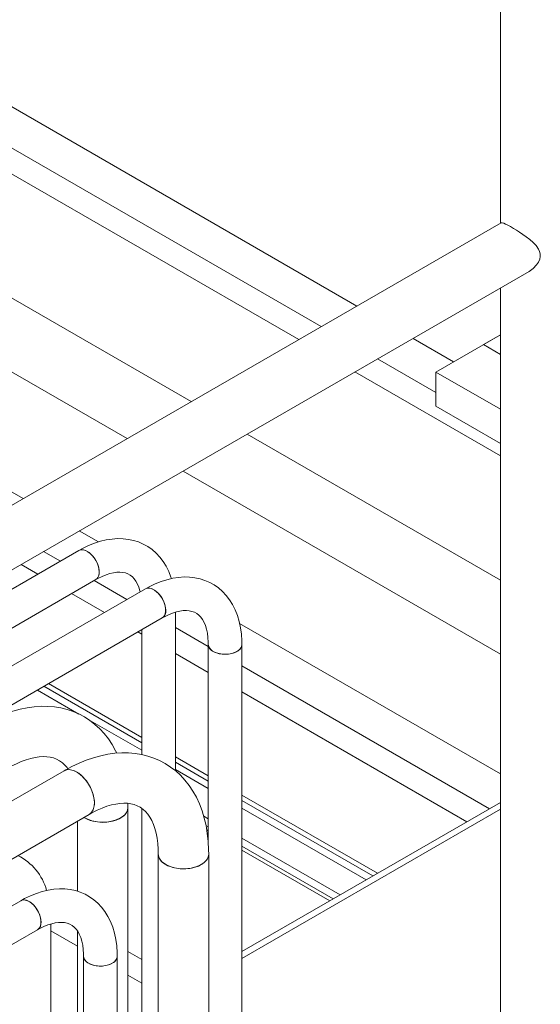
# Model space of a CAD drawing. Header units: millimetres. Extents: x 525 to 29324, y 175 to 20618.
# Tile 526 of 588: x 25997 to 26307, y 14671 to 15258. Entities that reach past the tile are written whole.
import ezdxf

# ---------------------------------------------------------------- set-up
doc = ezdxf.new("R2010")
doc.units = ezdxf.units.MM
doc.linetypes.add('SLD-Continua', pattern=[0])

msp = doc.modelspace()

# ---------------------------------------------------------------- linework, layer by layer
at = {"color": 7, "linetype": 'SLD-Continua', "lineweight": 18, "ltscale": 35}
for p, q in [((26283.18, 15501.31), (26283.18, 15136.61)), ((26197.76, 15087.32), (25881.81, 15269.66)), ((26176.55, 15075.07), (25860.6, 15257.42)), ((26176.55, 15075.07), (25860.6, 15257.42)), ((26176.55, 15075.07), (25860.6, 15257.42)), ((26176.55, 15075.07), (25860.6, 15257.42)), ((26176.55, 15075.07), (25860.6, 15257.42)), ((26176.55, 15075.07), (25860.6, 15257.42)), ((26176.55, 15075.07), (25860.6, 15257.42)), ((26176.55, 15075.07), (25860.6, 15257.42)), ((26163.11, 15067.31), (25963.67, 15182.42)), ((26163.11, 15067.31), (25963.67, 15182.42)), ((26163.11, 15067.31), (25963.67, 15182.42)), ((26163.11, 15067.31), (25963.67, 15182.42)), ((26163.11, 15067.31), (25963.67, 15182.42)), ((26163.11, 15067.31), (25963.67, 15182.42)), ((26163.11, 15067.31), (25963.67, 15182.42)), ((26163.11, 15067.31), (25963.67, 15182.42)), ((26283.56, 15136.83), (25712.51, 14807.26)), ((25712.51, 14768.69), (26300.26, 15107.91)), ((26099.02, 15030.33), (25963.67, 15108.45)), ((26099.02, 15030.33), (25963.67, 15108.45)), ((26099.02, 15030.33), (25963.67, 15108.45)), ((26099.02, 15030.33), (25963.67, 15108.45)), ((26099.02, 15030.33), (25963.67, 15108.45)), ((26099.02, 15030.33), (25963.67, 15108.45)), ((26099.02, 15030.33), (25963.67, 15108.45)), ((26099.02, 15030.33), (25963.67, 15108.45)), ((26099.02, 15030.33), (25963.67, 15108.45)), ((26283.18, 15098.05), (26283.18, 14652.58)), ((26255.34, 15054.08), (26231.17, 15068.03)), ((26283.18, 15070.15), (26244.74, 15047.97)), ((26283.18, 15070.15), (26244.74, 15047.97)), ((26283.18, 15070.15), (26244.74, 15047.97)), ((26283.18, 15070.15), (26244.74, 15047.97)), ((26283.18, 15070.15), (26244.74, 15047.97)), ((26283.18, 15070.15), (26244.74, 15047.97)), ((26283.18, 15070.15), (26244.74, 15047.97)), ((26283.18, 15070.15), (26244.74, 15047.97)), ((26283.18, 15070.15), (26273.03, 15064.29)), ((26060.83, 15008.29), (25963.67, 15064.36)), ((26060.83, 15008.29), (25963.67, 15064.36)), ((26060.83, 15008.29), (25963.67, 15064.36)), ((26060.83, 15008.29), (25963.67, 15064.36)), ((26060.83, 15008.29), (25963.67, 15064.36)), ((26060.83, 15008.29), (25963.67, 15064.36)), ((26060.83, 15008.29), (25963.67, 15064.36)), ((26060.83, 15008.29), (25963.67, 15064.36)), ((26060.83, 15008.29), (25963.67, 15064.36)), ((26283.18, 15058.43), (26273.03, 15064.29)), ((26244.74, 15035.71), (26209.96, 15055.79)), ((26244.74, 15035.71), (26209.96, 15055.79)), ((26244.74, 15035.71), (26209.96, 15055.79)), ((26244.74, 15035.71), (26209.96, 15055.79)), ((26244.74, 15035.71), (26209.96, 15055.79)), ((26244.74, 15035.71), (26209.96, 15055.79)), ((26244.74, 15035.71), (26209.96, 15055.79)), ((26244.74, 15035.71), (26209.96, 15055.79)), ((26283.18, 14998.02), (26196.52, 15048.03)), ((26283.18, 14998.02), (26196.52, 15048.03)), ((26283.18, 14998.02), (26196.52, 15048.03)), ((26283.18, 14998.02), (26196.52, 15048.03)), ((26283.18, 14998.02), (26196.52, 15048.03)), ((26283.18, 14998.02), (26196.52, 15048.03)), ((26283.18, 14998.02), (26196.52, 15048.03)), ((26283.18, 14998.02), (26196.52, 15048.03)), ((26244.74, 15047.97), (26283.18, 15025.79)), ((26244.74, 15047.97), (26244.74, 15027.55)), ((26244.74, 15047.97), (26283.18, 15025.79)), ((26244.74, 15047.97), (26244.74, 15027.55)), ((26244.74, 15047.97), (26283.18, 15025.79)), ((26244.74, 15047.97), (26244.74, 15027.55)), ((26244.74, 15047.97), (26283.18, 15025.79)), ((26244.74, 15047.97), (26244.74, 15027.55)), ((26244.74, 15047.97), (26283.18, 15025.79)), ((26244.74, 15047.97), (26244.74, 15027.55)), ((26244.74, 15047.97), (26283.18, 15025.79)), ((26244.74, 15047.97), (26244.74, 15027.55)), ((26244.74, 15047.97), (26283.18, 15025.79)), ((26244.74, 15047.97), (26244.74, 15027.55)), ((26244.74, 15047.97), (26283.18, 15025.79)), ((26244.74, 15047.97), (26244.74, 15027.55)), ((25998.96, 14972.58), (25901.8, 15028.65)), ((26244.74, 15027.55), (26283.18, 15005.37)), ((26244.74, 15027.55), (26283.18, 15005.37)), ((26244.74, 15027.55), (26283.18, 15005.37)), ((26244.74, 15027.55), (26283.18, 15005.37)), ((26244.74, 15027.55), (26283.18, 15005.37)), ((26244.74, 15027.55), (26283.18, 15005.37)), ((26244.74, 15027.55), (26283.18, 15005.37)), ((26244.74, 15027.55), (26283.18, 15005.37)), ((26283.18, 14924.05), (26132.43, 15011.05)), ((26283.18, 14924.05), (26132.43, 15011.05)), ((26283.18, 14924.05), (26132.43, 15011.05)), ((26283.18, 14924.05), (26132.43, 15011.05)), ((26283.18, 14924.05), (26132.43, 15011.05)), ((26283.18, 14924.05), (26132.43, 15011.05)), ((26283.18, 14924.05), (26132.43, 15011.05)), ((26283.18, 14924.05), (26132.43, 15011.05)), ((26283.18, 14924.05), (26132.43, 15011.05)), ((26283.18, 14879.96), (26094.24, 14989)), ((26283.18, 14879.96), (26094.24, 14989)), ((26283.18, 14879.96), (26094.24, 14989)), ((26283.18, 14879.96), (26094.24, 14989)), ((26283.18, 14879.96), (26094.24, 14989)), ((26283.18, 14879.96), (26094.24, 14989)), ((26283.18, 14879.96), (26094.24, 14989)), ((26283.18, 14879.96), (26094.24, 14989)), ((26283.18, 14879.96), (26094.24, 14989)), ((26043.78, 14946.71), (26032.37, 14953.29)), ((26032.21, 14941.61), (25245.91, 14487.8)), ((26021.2, 14935.25), (26011.15, 14941.05)), ((26021.2, 14935.25), (26011.15, 14941.05)), ((26021.2, 14935.25), (26011.15, 14941.05)), ((26021.2, 14935.25), (26011.15, 14941.05)), ((26021.2, 14935.25), (26011.15, 14941.05)), ((26021.2, 14935.25), (26011.15, 14941.05)), ((26021.2, 14935.25), (26011.15, 14941.05)), ((26021.2, 14935.25), (26011.15, 14941.05)), ((26007.76, 14927.49), (25997.71, 14933.29)), ((26007.76, 14927.49), (25997.71, 14933.29)), ((26007.76, 14927.49), (25997.71, 14933.29)), ((26007.76, 14927.49), (25997.71, 14933.29)), ((26007.76, 14927.49), (25997.71, 14933.29)), ((26007.76, 14927.49), (25997.71, 14933.29)), ((26007.76, 14927.49), (25997.71, 14933.29)), ((26007.76, 14927.49), (25997.71, 14933.29)), ((25265.92, 14476.25), (26042.21, 14924.28)), ((26071.81, 14918.75), (25285.51, 14464.94)), ((26060.8, 14912.4), (26041.21, 14923.71)), ((26060.8, 14912.4), (26041.21, 14923.71)), ((26060.8, 14912.4), (26041.21, 14923.71)), ((26060.8, 14912.4), (26041.21, 14923.71)), ((26060.8, 14912.4), (26041.21, 14923.71)), ((26060.8, 14912.4), (26041.21, 14923.71)), ((26060.8, 14912.4), (26041.21, 14923.71)), ((26060.8, 14912.4), (26041.21, 14923.71)), ((26047.36, 14904.64), (26027.77, 14915.95)), ((26047.36, 14904.64), (26027.77, 14915.95)), ((26047.36, 14904.64), (26027.77, 14915.95)), ((26047.36, 14904.64), (26027.77, 14915.95)), ((26047.36, 14904.64), (26027.77, 14915.95)), ((26047.36, 14904.64), (26027.77, 14915.95)), ((26047.36, 14904.64), (26027.77, 14915.95)), ((26047.36, 14904.64), (26027.77, 14915.95)), ((25296.51, 14448.2), (26081.8, 14901.43)), ((26089.63, 14810.45), (26089.63, 14904.87)), ((26109.23, 14884.45), (26089.63, 14895.76)), ((26109.23, 14884.45), (26089.63, 14895.76)), ((26109.23, 14884.45), (26089.63, 14895.76)), ((26109.23, 14884.45), (26089.63, 14895.76)), ((26109.23, 14884.45), (26089.63, 14895.76)), ((26109.23, 14884.45), (26089.63, 14895.76)), ((26109.23, 14884.45), (26089.63, 14895.76)), ((26109.23, 14884.45), (26089.63, 14895.76)), ((26283.18, 14808.54), (26127.87, 14898.18)), ((26069.63, 14891.78), (26067.36, 14893.09)), ((26069.63, 14891.78), (26067.36, 14893.09)), ((26069.63, 14891.78), (26067.36, 14893.09)), ((26069.63, 14891.78), (26067.36, 14893.09)), ((26069.63, 14891.78), (26067.36, 14893.09)), ((26069.63, 14891.78), (26067.36, 14893.09)), ((26069.63, 14891.78), (26067.36, 14893.09)), ((26069.63, 14891.78), (26067.36, 14893.09)), ((26069.63, 14894.41), (26069.63, 14820.04)), ((26109.23, 14885.58), (26109.23, 14767.32)), ((26129.23, 14371.09), (26129.23, 14885.58)), ((26109.23, 14868.93), (26089.63, 14880.24)), ((26109.23, 14868.93), (26089.63, 14880.24)), ((26109.23, 14868.93), (26089.63, 14880.24)), ((26109.23, 14868.93), (26089.63, 14880.24)), ((26109.23, 14868.93), (26089.63, 14880.24)), ((26109.23, 14868.93), (26089.63, 14880.24)), ((26109.23, 14868.93), (26089.63, 14880.24)), ((26109.23, 14868.93), (26089.63, 14880.24)), ((26276.69, 14787.8), (26129.23, 14872.9)), ((26276.69, 14787.8), (26129.23, 14872.9)), ((26276.69, 14787.8), (26129.23, 14872.9)), ((26276.69, 14787.8), (26129.23, 14872.9)), ((26276.69, 14787.8), (26129.23, 14872.9)), ((26276.69, 14787.8), (26129.23, 14872.9)), ((26276.69, 14787.8), (26129.23, 14872.9)), ((26276.69, 14787.8), (26129.23, 14872.9)), ((26011.34, 14860.76), (26069.63, 14827.12)), ((26069.63, 14830.32), (26014.11, 14862.36)), ((26069.63, 14830.32), (26014.11, 14862.36)), ((26069.63, 14830.32), (26014.11, 14862.36)), ((26069.63, 14830.32), (26014.11, 14862.36)), ((26069.63, 14830.32), (26014.11, 14862.36)), ((26069.63, 14830.32), (26014.11, 14862.36)), ((26069.63, 14830.32), (26014.11, 14862.36)), ((26069.63, 14830.32), (26014.11, 14862.36)), ((26069.63, 14830.32), (26014.11, 14862.36)), ((26032.2, 14844.22), (26007.44, 14858.51)), ((26032.2, 14844.22), (26007.44, 14858.51)), ((26032.2, 14844.22), (26007.44, 14858.51)), ((26032.2, 14844.22), (26007.44, 14858.51)), ((26032.2, 14844.22), (26007.44, 14858.51)), ((26032.2, 14844.22), (26007.44, 14858.51)), ((26032.2, 14844.22), (26007.44, 14858.51)), ((26032.2, 14844.22), (26007.44, 14858.51)), ((26263.25, 14780.04), (26129.23, 14857.39)), ((26263.25, 14780.04), (26129.23, 14857.39)), ((26263.25, 14780.04), (26129.23, 14857.39)), ((26263.25, 14780.04), (26129.23, 14857.39)), ((26263.25, 14780.04), (26129.23, 14857.39)), ((26263.25, 14780.04), (26129.23, 14857.39)), ((26263.25, 14780.04), (26129.23, 14857.39)), ((26263.25, 14780.04), (26129.23, 14857.39)), ((26069.63, 14822.61), (26037.78, 14841)), ((26069.63, 14822.61), (26037.78, 14841)), ((26069.63, 14822.61), (26037.78, 14841)), ((26069.63, 14822.61), (26037.78, 14841)), ((26069.63, 14822.61), (26037.78, 14841)), ((26069.63, 14822.61), (26037.78, 14841)), ((26069.63, 14822.61), (26037.78, 14841)), ((26069.63, 14822.61), (26037.78, 14841)), ((26109.23, 14807.46), (26089.63, 14818.78)), ((26109.23, 14807.46), (26089.63, 14818.78)), ((26109.23, 14807.46), (26089.63, 14818.78)), ((26109.23, 14807.46), (26089.63, 14818.78)), ((26109.23, 14807.46), (26089.63, 14818.78)), ((26109.23, 14807.46), (26089.63, 14818.78)), ((26109.23, 14807.46), (26089.63, 14818.78)), ((26109.23, 14807.46), (26089.63, 14818.78)), ((26109.23, 14807.46), (26089.63, 14818.78)), ((26089.63, 14815.58), (26109.23, 14804.27)), ((26023.35, 14810.41), (25298.54, 14392.09)), ((26109.23, 14799.76), (26089.63, 14811.07)), ((26109.23, 14799.76), (26089.63, 14811.07)), ((26109.23, 14799.76), (26089.63, 14811.07)), ((26109.23, 14799.76), (26089.63, 14811.07)), ((26109.23, 14799.76), (26089.63, 14811.07)), ((26109.23, 14799.76), (26089.63, 14811.07)), ((26109.23, 14799.76), (26089.63, 14811.07)), ((26109.23, 14799.76), (26089.63, 14811.07)), ((26210, 14749.31), (26129.23, 14795.92)), ((26210, 14749.31), (26129.23, 14795.92)), ((26210, 14749.31), (26129.23, 14795.92)), ((26210, 14749.31), (26129.23, 14795.92)), ((26210, 14749.31), (26129.23, 14795.92)), ((26210, 14749.31), (26129.23, 14795.92)), ((26210, 14749.31), (26129.23, 14795.92)), ((26210, 14749.31), (26129.23, 14795.92)), ((26210, 14749.31), (26129.23, 14795.92)), ((26061.4, 14788.4), (26061.37, 14790.98)), ((26129.23, 14792.73), (26207.23, 14747.71)), ((26129.23, 14702.7), (26283.18, 14791.54)), ((25313.48, 14366.08), (26038.34, 14784.42)), ((26061.4, 14447.88), (26061.4, 14788.4)), ((26069.63, 14787.99), (26069.63, 14443.13)), ((26203.32, 14745.45), (26129.23, 14788.21)), ((26203.32, 14745.45), (26129.23, 14788.21)), ((26203.32, 14745.45), (26129.23, 14788.21)), ((26203.32, 14745.45), (26129.23, 14788.21)), ((26203.32, 14745.45), (26129.23, 14788.21)), ((26203.32, 14745.45), (26129.23, 14788.21)), ((26203.32, 14745.45), (26129.23, 14788.21)), ((26203.32, 14745.45), (26129.23, 14788.21)), ((26129.23, 14698.61), (26283.18, 14787.46)), ((26031.4, 14780.42), (26031.4, 14738.6)), ((26109.23, 14781.7), (26106.51, 14783.28)), ((26109.23, 14781.7), (26106.51, 14783.28)), ((26109.23, 14781.7), (26106.51, 14783.28)), ((26109.23, 14781.7), (26106.51, 14783.28)), ((26109.23, 14781.7), (26106.51, 14783.28)), ((26109.23, 14781.7), (26106.51, 14783.28)), ((26109.23, 14781.7), (26106.51, 14783.28)), ((26109.23, 14781.7), (26106.51, 14783.28)), ((26109.23, 14777.02), (26107.85, 14777.82)), ((26109.23, 14777.02), (26107.85, 14777.82)), ((26109.23, 14777.02), (26107.85, 14777.82)), ((26109.23, 14777.02), (26107.85, 14777.82)), ((26109.23, 14777.02), (26107.85, 14777.82)), ((26109.23, 14777.02), (26107.85, 14777.82)), ((26109.23, 14777.02), (26107.85, 14777.82)), ((26109.23, 14777.02), (26107.85, 14777.82)), ((26109.23, 14774.61), (26108.31, 14775.14)), ((26109.23, 14774.61), (26108.31, 14775.14)), ((26109.23, 14774.61), (26108.31, 14775.14)), ((26109.23, 14774.61), (26108.31, 14775.14)), ((26109.23, 14774.61), (26108.31, 14775.14)), ((26109.23, 14774.61), (26108.31, 14775.14)), ((26109.23, 14774.61), (26108.31, 14775.14)), ((26109.23, 14774.61), (26108.31, 14775.14)), ((26187.68, 14736.43), (26129.23, 14770.16)), ((26187.68, 14736.43), (26129.23, 14770.16)), ((26187.68, 14736.43), (26129.23, 14770.16)), ((26187.68, 14736.43), (26129.23, 14770.16)), ((26187.68, 14736.43), (26129.23, 14770.16)), ((26187.68, 14736.43), (26129.23, 14770.16)), ((26187.68, 14736.43), (26129.23, 14770.16)), ((26187.68, 14736.43), (26129.23, 14770.16)), ((26079.48, 14760.65), (26079.48, 14437.44)), ((26109.48, 14313.95), (26109.48, 14760.65)), ((26183.62, 14734.09), (26129.23, 14765.48)), ((26183.62, 14734.09), (26129.23, 14765.48)), ((26183.62, 14734.09), (26129.23, 14765.48)), ((26183.62, 14734.09), (26129.23, 14765.48)), ((26183.62, 14734.09), (26129.23, 14765.48)), ((26183.62, 14734.09), (26129.23, 14765.48)), ((26183.62, 14734.09), (26129.23, 14765.48)), ((26183.62, 14734.09), (26129.23, 14765.48)), ((26181.53, 14732.88), (26129.23, 14763.06)), ((26181.53, 14732.88), (26129.23, 14763.06)), ((26181.53, 14732.88), (26129.23, 14763.06)), ((26181.53, 14732.88), (26129.23, 14763.06)), ((26181.53, 14732.88), (26129.23, 14763.06)), ((26181.53, 14732.88), (26129.23, 14763.06)), ((26181.53, 14732.88), (26129.23, 14763.06)), ((26181.53, 14732.88), (26129.23, 14763.06)), ((25997.56, 14732.99), (25959.36, 14710.94)), ((26015.39, 14474.44), (26015.39, 14719.11)), ((25969.2, 14693.53), (26007.56, 14715.67)), ((26031.4, 14705.85), (26015.39, 14715.09)), ((26031.4, 14705.85), (26015.39, 14715.09)), ((26031.4, 14705.85), (26015.39, 14715.09)), ((26031.4, 14705.85), (26015.39, 14715.09)), ((26031.4, 14705.85), (26015.39, 14715.09)), ((26031.4, 14705.85), (26015.39, 14715.09)), ((26031.4, 14705.85), (26015.39, 14715.09)), ((26031.4, 14705.85), (26015.39, 14715.09)), ((26031.4, 14714.86), (26031.4, 14465.2)), ((26069.63, 14697.93), (26061.4, 14702.69)), ((26069.63, 14697.93), (26061.4, 14702.69)), ((26069.63, 14697.93), (26061.4, 14702.69)), ((26069.63, 14697.93), (26061.4, 14702.69)), ((26069.63, 14697.93), (26061.4, 14702.69)), ((26069.63, 14697.93), (26061.4, 14702.69)), ((26069.63, 14697.93), (26061.4, 14702.69)), ((26069.63, 14697.93), (26061.4, 14702.69)), ((26034.99, 14699.82), (26034.99, 14463.13)), ((26054.99, 14451.58), (26054.99, 14699.82)), ((26069.63, 14683.78), (26061.4, 14688.53)), ((26069.63, 14683.78), (26061.4, 14688.53)), ((26069.63, 14683.78), (26061.4, 14688.53)), ((26069.63, 14683.78), (26061.4, 14688.53)), ((26069.63, 14683.78), (26061.4, 14688.53)), ((26069.63, 14683.78), (26061.4, 14688.53)), ((26069.63, 14683.78), (26061.4, 14688.53)), ((26069.63, 14683.78), (26061.4, 14688.53))]:
    msp.add_line(p, q, dxfattribs=at)
at = {"color": 7, "linetype": 'SLD-Continua', "lineweight": 18, "ltscale": 35, "flags": 128}
for points in [[(26283.58, 15136.81), (26284.14, 15136.92), (26285.25, 15136.62), (26286.3, 15136.16), (26287.65, 15135.48), (26289.2, 15134.62), (26290.99, 15133.56), (26292.73, 15132.48), (26294.57, 15131.29), (26296.52, 15129.97), (26298.46, 15128.58), (26300.63, 15126.89), (26302.67, 15125.12), (26304.44, 15123.27), (26305.88, 15121.25), (26306.53, 15119.85), (26306.91, 15118.34), (26306.94, 15116.81), (26306.62, 15115.22), (26305.87, 15113.46), (26304.75, 15111.77), (26302.74, 15109.68), (26300.33, 15107.95), (26300.25, 15107.91)], [(26087.23, 14924.89), (26086.96, 14925.78), (26085.65, 14929.14), (26084.1, 14932.27), (26082.31, 14935.15), (26080.3, 14937.77), (26078.1, 14940.12), (26075.72, 14942.19), (26073.18, 14943.98), (26070.48, 14945.49), (26067.66, 14946.71), (26064.71, 14947.64), (26061.66, 14948.29), (26058.5, 14948.65), (26055.25, 14948.71), (26051.91, 14948.48), (26048.5, 14947.95), (26045.02, 14947.11), (26041.5, 14945.98), (26037.96, 14944.54), (26034.42, 14942.82), (26032.21, 14941.61)], [(26032.21, 14941.61), (26033.11, 14941.96), (26034.27, 14942.07), (26035.54, 14941.84), (26036.87, 14941.3), (26038.21, 14940.45), (26039.52, 14939.33), (26040.74, 14937.98), (26041.84, 14936.44), (26042.77, 14934.78), (26043.49, 14933.06), (26043.99, 14931.33), (26044.25, 14929.66), (26044.25, 14928.11), (26043.99, 14926.73), (26043.49, 14925.58), (26042.77, 14924.69), (26042.21, 14924.28)], [(26032.21, 14941.61), (26032.58, 14941.79), (26033.67, 14942.06), (26034.9, 14942), (26036.2, 14941.61), (26037.54, 14940.91), (26038.88, 14939.92), (26040.15, 14938.68), (26041.31, 14937.23), (26042.33, 14935.63), (26043.16, 14933.93), (26043.77, 14932.19), (26044.15, 14930.48), (26044.28, 14928.86)], [(26042.21, 14924.28), (26043.53, 14925.02), (26046, 14926.23), (26048.38, 14927.2), (26050.65, 14927.92), (26052.78, 14928.4), (26054.76, 14928.66), (26056.6, 14928.72), (26058.29, 14928.57), (26059.85, 14928.24), (26061.34, 14927.7), (26062.78, 14926.89), (26064.05, 14925.88), (26065.15, 14924.71), (26066.13, 14923.37), (26067.08, 14921.65), (26067.9, 14919.71), (26068.56, 14917.57), (26068.7, 14916.96)], [(26129.23, 14885.58), (26129.2, 14887.77), (26128.93, 14891.77), (26128.4, 14895.64), (26127.61, 14899.37), (26126.56, 14902.93), (26125.25, 14906.28), (26123.69, 14909.41), (26121.9, 14912.3), (26119.9, 14914.92), (26117.7, 14917.27), (26115.32, 14919.34), (26112.77, 14921.13), (26110.08, 14922.64), (26107.26, 14923.86), (26104.31, 14924.79), (26101.25, 14925.44), (26098.1, 14925.79), (26094.84, 14925.86), (26091.51, 14925.62), (26088.09, 14925.09), (26084.62, 14924.26), (26081.1, 14923.12), (26077.56, 14921.69), (26074.01, 14919.97), (26071.81, 14918.75)], [(26071.81, 14918.75), (26072.7, 14919.11), (26073.87, 14919.21), (26075.14, 14918.99), (26076.47, 14918.44), (26077.81, 14917.59), (26079.12, 14916.47), (26080.34, 14915.12), (26081.44, 14913.59), (26082.36, 14911.93), (26083.09, 14910.21), (26083.59, 14908.48), (26083.85, 14906.8), (26083.85, 14905.25), (26083.59, 14903.87), (26083.09, 14902.72), (26082.36, 14901.83), (26081.8, 14901.43)], [(26071.81, 14918.75), (26072.18, 14918.94), (26073.27, 14919.2), (26074.49, 14919.14), (26075.8, 14918.76), (26077.14, 14918.05), (26078.47, 14917.07), (26079.74, 14915.82), (26080.91, 14914.38), (26081.92, 14912.77), (26082.75, 14911.07), (26083.37, 14909.34), (26083.75, 14907.63), (26083.88, 14906.01)], [(26081.8, 14901.43), (26083.13, 14902.16), (26085.6, 14903.38), (26087.98, 14904.34), (26090.25, 14905.06), (26092.38, 14905.55), (26094.36, 14905.81), (26096.2, 14905.86), (26097.89, 14905.72), (26099.45, 14905.39), (26100.93, 14904.84), (26102.38, 14904.04), (26103.65, 14903.03), (26104.75, 14901.86), (26105.72, 14900.52), (26106.68, 14898.79), (26107.49, 14896.86), (26108.16, 14894.71), (26108.68, 14892.35), (26109.03, 14889.78), (26109.21, 14887.01), (26109.23, 14885.58)], [(26109.23, 14885.68), (26109.37, 14884.62), (26109.86, 14883.56), (26110.69, 14882.57), (26111.83, 14881.7), (26113.24, 14880.96), (26114.86, 14880.39), (26116.64, 14880), (26118.52, 14879.82), (26120.42, 14879.85), (26122.28, 14880.08), (26124.03, 14880.51), (26125.6, 14881.13), (26126.94, 14881.9), (26128.01, 14882.81), (26128.76, 14883.82), (26129.16, 14884.89), (26129.23, 14885.58)], [(26109.23, 14885.57), (26109.26, 14885.17), (26109.57, 14884.08), (26110.24, 14883.06), (26111.23, 14882.12), (26112.51, 14881.31), (26114.03, 14880.65), (26115.74, 14880.17), (26117.57, 14879.89), (26119.47, 14879.81), (26121.36, 14879.94), (26123.17, 14880.27), (26124.84, 14880.8), (26126.3, 14881.5)], [(26054.74, 14820.87), (26054.06, 14822.34), (26052.01, 14826.01), (26049.74, 14829.42), (26047.26, 14832.58), (26044.58, 14835.46), (26041.73, 14838.07), (26038.7, 14840.4), (26035.51, 14842.46), (26032.18, 14844.23), (26028.72, 14845.71), (26025.13, 14846.91), (26021.42, 14847.82), (26017.6, 14848.45), (26013.69, 14848.78), (26009.67, 14848.81), (26005.57, 14848.55), (26001.39, 14847.98), (25997.15, 14847.11), (25992.85, 14845.94), (25988.52, 14844.46), (25984.17, 14842.69), (25979.81, 14840.63), (25975.26, 14838.16)], [(25990.26, 14812.18), (25991.88, 14813.08), (25994.93, 14814.63), (25997.89, 14815.92), (26000.75, 14816.97), (26003.48, 14817.78), (26006.08, 14818.35), (26008.54, 14818.7), (26010.85, 14818.83), (26013.01, 14818.76), (26015.04, 14818.5), (26016.96, 14818.04), (26018.8, 14817.36), (26020.6, 14816.42), (26022.38, 14815.14), (26023.82, 14813.79), (26025.11, 14812.28), (26025.57, 14811.61)], [(26109.48, 14760.65), (26109.45, 14763.33), (26109.18, 14768.25), (26108.66, 14773.06), (26107.87, 14777.72), (26106.82, 14782.23), (26105.52, 14786.56), (26103.95, 14790.68), (26102.14, 14794.59), (26100.09, 14798.25), (26097.82, 14801.67), (26095.34, 14804.82), (26092.67, 14807.71), (26089.81, 14810.32), (26086.78, 14812.65), (26083.6, 14814.7), (26080.27, 14816.47), (26076.8, 14817.96), (26073.21, 14819.16), (26069.5, 14820.07), (26065.69, 14820.7), (26061.77, 14821.03), (26057.76, 14821.06), (26053.66, 14820.8), (26049.48, 14820.23), (26045.23, 14819.36), (26040.94, 14818.19), (26036.6, 14816.71), (26032.25, 14814.94), (26027.9, 14812.88), (26023.35, 14810.41)], [(26023.35, 14810.41), (26024.41, 14810.87), (26025.78, 14811.1), (26027.26, 14811.01), (26028.82, 14810.61), (26030.44, 14809.89), (26032.06, 14808.88), (26033.65, 14807.61), (26035.18, 14806.09), (26036.61, 14804.37), (26037.9, 14802.49), (26039.03, 14800.49), (26039.96, 14798.41), (26040.68, 14796.32), (26041.17, 14794.25), (26041.42, 14792.25), (26041.42, 14790.38), (26041.17, 14788.66), (26040.68, 14787.16), (26039.96, 14785.89), (26039.03, 14784.9), (26038.34, 14784.42)], [(26023.35, 14810.41), (26023.79, 14810.63), (26025.08, 14811.03), (26026.51, 14811.1), (26028.03, 14810.85), (26029.63, 14810.29), (26031.25, 14809.42), (26032.86, 14808.28), (26034.43, 14806.88), (26035.91, 14805.25), (26037.27, 14803.45), (26038.49, 14801.5), (26039.52, 14799.46), (26040.35, 14797.37), (26040.96, 14795.28), (26041.33, 14793.24), (26041.45, 14791.29)], [(26041.45, 14791.29), (26041.33, 14789.5), (26040.96, 14787.88), (26040.35, 14786.5), (26039.52, 14785.36), (26038.49, 14784.51), (26038.33, 14784.42)], [(26038.34, 14784.42), (26039.97, 14785.33), (26043.02, 14786.88), (26045.98, 14788.17), (26048.83, 14789.22), (26051.57, 14790.03), (26054.17, 14790.6), (26056.62, 14790.95), (26058.93, 14791.08), (26061.1, 14791.01), (26063.12, 14790.75), (26065.04, 14790.29), (26066.88, 14789.61), (26068.69, 14788.67), (26070.46, 14787.39), (26071.9, 14786.04), (26073.19, 14784.53), (26074.36, 14782.83), (26075.52, 14780.74), (26076.55, 14778.44), (26077.43, 14775.92), (26078.16, 14773.19), (26078.75, 14770.23), (26079.17, 14767.07), (26079.41, 14763.72), (26079.48, 14760.65)], [(26035.22, 14782.63), (26035.4, 14782.52), (26037.08, 14781.62), (26038.98, 14780.87), (26041.06, 14780.31), (26043.26, 14779.93), (26045.54, 14779.76), (26047.84, 14779.78), (26050.1, 14780.01), (26052.27, 14780.43), (26054.31, 14781.04), (26056.16, 14781.83), (26057.79, 14782.76), (26059.14, 14783.83), (26060.2, 14785.01), (26060.94, 14786.27), (26061.33, 14787.57), (26061.4, 14788.4)], [(26057.01, 14782.28), (26058.5, 14783.28), (26059.71, 14784.41), (26060.61, 14785.63), (26061.18, 14786.91), (26061.4, 14788.23), (26061.4, 14788.4)], [(26079.48, 14760.65), (26079.62, 14759.49), (26080.1, 14758.19), (26080.92, 14756.96), (26082.05, 14755.8), (26083.48, 14754.77), (26085.16, 14753.86), (26087.07, 14753.12), (26089.14, 14752.56), (26091.35, 14752.18), (26093.62, 14752.01), (26095.92, 14752.03), (26098.18, 14752.26), (26100.36, 14752.68), (26102.39, 14753.29), (26104.25, 14754.08), (26105.87, 14755.01), (26107.23, 14756.08), (26108.29, 14757.26), (26109.02, 14758.51), (26109.42, 14759.82), (26109.48, 14760.65)], [(26079.48, 14760.63), (26079.51, 14760.15), (26079.82, 14758.84), (26080.47, 14757.57), (26081.45, 14756.37), (26082.73, 14755.27), (26084.29, 14754.3), (26086.09, 14753.47), (26088.09, 14752.82), (26090.23, 14752.35), (26092.48, 14752.07), (26094.77, 14751.99), (26097.06, 14752.12), (26099.28, 14752.45), (26101.4, 14752.96), (26103.35, 14753.66), (26105.09, 14754.53)], [(26105.09, 14754.53), (26106.59, 14755.53), (26107.8, 14756.66), (26108.7, 14757.88), (26109.26, 14759.16), (26109.48, 14760.48), (26109.48, 14760.65)], [(26054.99, 14699.82), (26054.95, 14702), (26054.68, 14706), (26054.16, 14709.88), (26053.37, 14713.61), (26052.31, 14717.17), (26051, 14720.52), (26049.45, 14723.65), (26047.66, 14726.53), (26045.65, 14729.16), (26043.45, 14731.51), (26041.07, 14733.58), (26038.53, 14735.37), (26035.84, 14736.87), (26033.01, 14738.09), (26030.06, 14739.03), (26027.01, 14739.67), (26023.85, 14740.03), (26020.6, 14740.09), (26017.26, 14739.86), (26013.85, 14739.33), (26010.37, 14738.5), (26006.85, 14737.36), (26003.31, 14735.93), (25999.77, 14734.21), (25997.56, 14732.99)], [(25997.56, 14732.99), (25998.46, 14733.35), (25999.62, 14733.45), (26000.89, 14733.23), (26002.22, 14732.68), (26003.57, 14731.83), (26004.87, 14730.71), (26006.1, 14729.36), (26007.19, 14727.83), (26008.12, 14726.17), (26008.84, 14724.44), (26009.34, 14722.71), (26009.6, 14721.04), (26009.6, 14719.49), (26009.34, 14718.11), (26008.84, 14716.96), (26008.12, 14716.07), (26007.56, 14715.67)], [(26009.63, 14720.25), (26009.5, 14721.87), (26009.12, 14723.57), (26008.51, 14725.31), (26007.68, 14727.01), (26006.66, 14728.61), (26005.5, 14730.06), (26004.23, 14731.3), (26002.9, 14732.29), (26001.55, 14732.99), (26000.25, 14733.38), (25999.02, 14733.44), (25997.93, 14733.17), (25997.56, 14732.99)], [(26007.56, 14715.67), (26008.88, 14716.4), (26011.36, 14717.62), (26013.74, 14718.58), (26016, 14719.3), (26018.13, 14719.79), (26020.11, 14720.05), (26021.95, 14720.1), (26023.64, 14719.96), (26025.21, 14719.62), (26026.69, 14719.08), (26028.13, 14718.27), (26029.4, 14717.27), (26030.5, 14716.1), (26031.48, 14714.75), (26032.44, 14713.03), (26033.25, 14711.1), (26033.91, 14708.95), (26034.43, 14706.59), (26034.78, 14704.01), (26034.96, 14701.25), (26034.99, 14699.82)], [(26034.99, 14699.92), (26035.12, 14698.86), (26035.62, 14697.8), (26036.45, 14696.81), (26037.59, 14695.93), (26038.99, 14695.2), (26040.62, 14694.62), (26042.4, 14694.24), (26044.27, 14694.06), (26046.17, 14694.08), (26048.03, 14694.32), (26049.78, 14694.75), (26051.35, 14695.37), (26052.7, 14696.14), (26053.76, 14697.05), (26054.51, 14698.06), (26054.92, 14699.13), (26054.99, 14699.82)], [(26052.06, 14695.73), (26050.59, 14695.04), (26048.92, 14694.51), (26047.11, 14694.18), (26045.22, 14694.05), (26043.33, 14694.12), (26041.49, 14694.41), (26039.78, 14694.89), (26038.26, 14695.54), (26036.98, 14696.36), (26035.99, 14697.29), (26035.33, 14698.32), (26035.01, 14699.4), (26034.99, 14699.8)]]:
    msp.add_lwpolyline(points, dxfattribs=at)
at = {"color": 7, "linetype": 'SLD-Continua', "lineweight": 18, "ltscale": 1225}
for centre, radius, start, end in [((26039.5, 14928.27), 4.82, 304.11068, 7.07658), ((26079.09, 14905.42), 4.82, 304.11068, 7.07658), ((26124.43, 14885.94), 4.82, 292.92359, 355.71933), ((26046.43, 14802.42), 22.75, 240.47122, 297.69974), ((25981.11, 14730.28), 33.08, 15.49652, 63.54152), ((26004.71, 14719.72), 4.95, 305.06065, 6.13912), ((26050.05, 14700.26), 4.95, 293.85933, 354.78229)]:
    msp.add_arc(centre, radius, start, end, dxfattribs=at)

doc.saveas('drawing.dxf')
